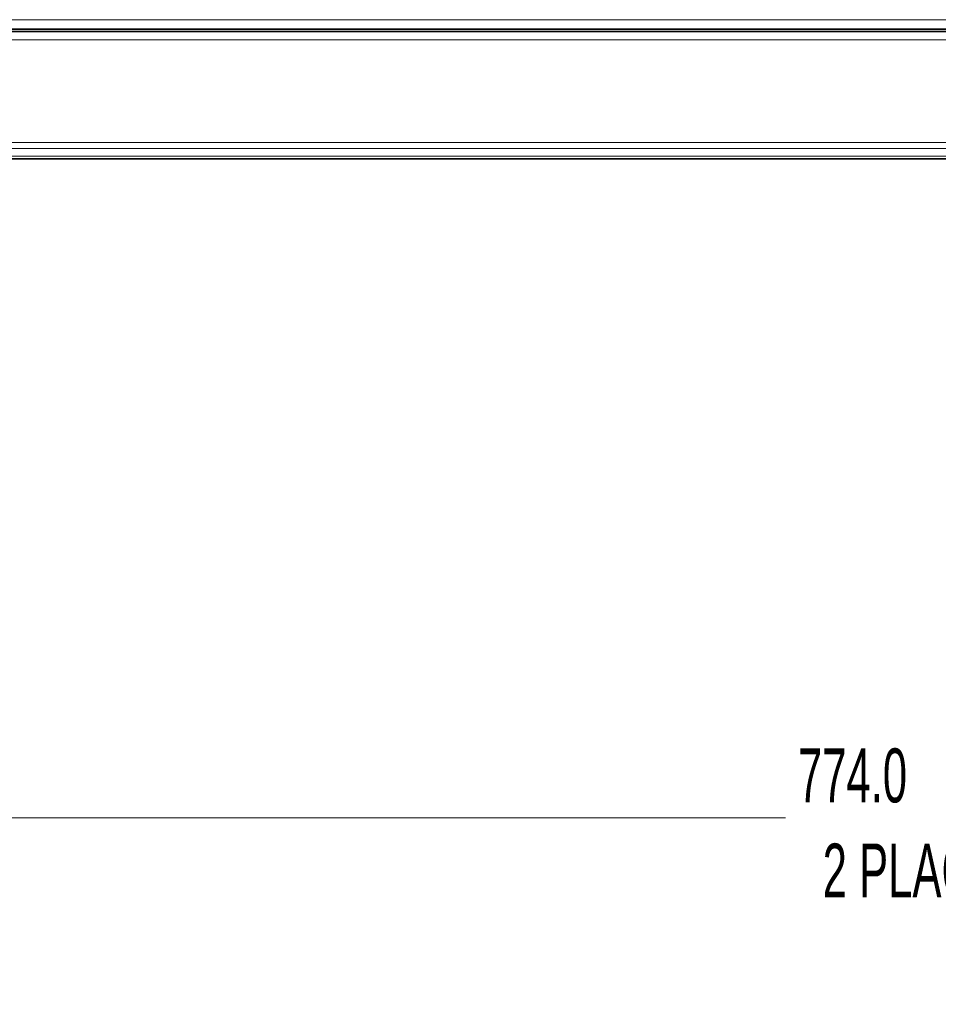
# Model space of a CAD drawing. Header units: millimetres. Extents: x 0 to 1118, y 0 to 864.
# Tile 280 of 339: x 729 to 783, y 598 to 656. Entities that reach past the tile are written whole.
import ezdxf

# ---------------------------------------------------------------- set-up
doc = ezdxf.new("R2010")
doc.units = ezdxf.units.MM
doc.styles.add('SLDTEXTSTYLE0', font='TXT', dxfattribs={"width": 0.605})
doc.dimstyles.new('SLDDIMSTYLE1', dxfattribs={"dimtxt": 3.175, "dimasz": 4.572, "dimexe": 0, "dimexo": 0.0625, "dimgap": 0.79375, "dimtad": 0, "dimtih": 1, "dimtoh": 1, "dimdec": 1, "dimlfac": 4, "dimrnd": 1e-09, "dimzin": 4, "dimdsep": 46, "dimtxsty": 'SLDTEXTSTYLE0', "dimsah": 1, "dimcen": 0.09, "dimadec": 0, "dimazin": 1, "dimtfac": 1, "dimtofl": 0, "dimtmove": 0, "dimatfit": 3, "dimfxl": 1, "dimfrac": 2, "dimtolj": 1, "dimtzin": 12, "dimarcsym": 0})

# ---------------------------------------------------------------- blocks, each defined once
blk = doc.blocks.new('_D_20')
at = {"color": 7, "linetype": 'Continuous', "lineweight": 0}
for p, q in [((689.839, 653.333), (689.839, 607.119)), ((883.339, 653.333), (883.339, 607.119)), ((787.801, 613.592), (786.71, 613.592)), ((786.71, 613.592), (786.71, 608.719)), ((796.29, 613.592), (797.381, 613.592)), ((797.381, 613.592), (797.381, 608.719)), ((689.839, 608.719), (773.978, 608.719)), ((786.71, 608.719), (787.801, 608.719)), ((797.381, 608.719), (796.29, 608.719)), ((883.339, 608.719), (799.199, 608.719))]:
    blk.add_line(p, q, dxfattribs=at)
at = {"color": 7, "linetype": 'Continuous', "lineweight": 18}
for points in [[(689.839, 608.719), (694.411, 607.957), (694.411, 609.481)], [(883.339, 608.719), (878.767, 609.481), (878.767, 607.957)]]:
    blk.add_solid(points, dxfattribs=at)
at = {"color": 7, "linetype": 'Continuous', "lineweight": 18, "char_height": 3.175, "attachment_point": 1, "style": 'SLDTEXTSTYLE0'}
for s, insert in [('774.0', (774.704, 612.812)), ('30.5', (787.801, 612.812)), ('2 PLACES', (776.162, 607.211))]:
    blk.add_mtext(s, dxfattribs=dict(at, insert=insert))

msp = doc.modelspace()

# ---------------------------------------------------------------- linework, layer by layer
at = {"color": 7, "linetype": 'Continuous', "lineweight": 18}
for p, q in [((878.3784, 655.7462), (694.799, 655.7462)), ((878.5512, 655.1837), (694.6262, 655.1837)), ((878.5512, 654.5587), (694.6262, 654.5587)), ((878.5512, 648.5158), (694.6262, 648.5158)), ((878.5512, 648.1622), (694.6262, 648.1622)), ((878.5512, 647.7051), (694.6262, 647.7051))]:
    msp.add_line(p, q, dxfattribs=at)
at = {"color": 7, "linetype": 'Continuous', "lineweight": 35}
for p, q in [((878.5512, 655.0587), (694.6262, 655.0587)), ((878.3784, 655.1962), (694.799, 655.1962)), ((878.5512, 647.5587), (694.6262, 647.5587))]:
    msp.add_line(p, q, dxfattribs=at)

# ---------------------------------------------------------------- dimensions: what is measured, and where the dimension line sits
at = {"color": 7, "linetype": 'Continuous', "lineweight": 18}
dim = msp.add_linear_dim(base=(883.3387, 608.7188), p1=(689.8387, 654.9337), p2=(883.3387, 654.9337), text='<>\\P2 PLACES', dimstyle='SLDDIMSTYLE1', dxfattribs=at)
dim.commit()
dim.dimension.update_dxf_attribs({"geometry": '_D_20', "text_midpoint": (786.5887, 608.7188), "dimtype": 160})

doc.saveas('drawing.dxf')
